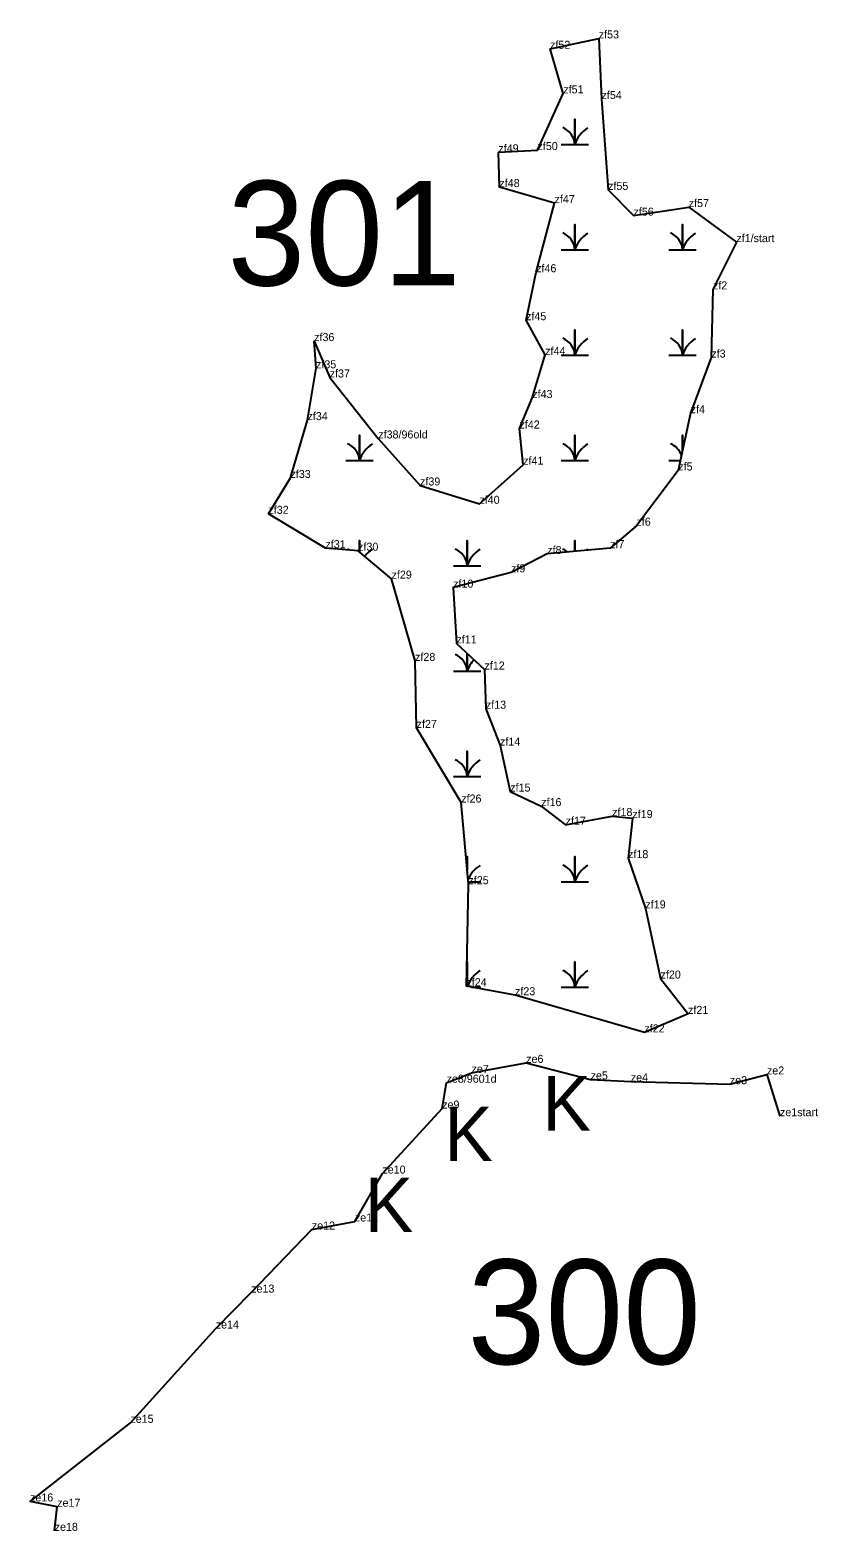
# Model space of a CAD drawing. Extents: x 2072529 to 2268796, y 436423 to 470406.
# Drawn here: x 2265078 to 2265570, y 441427 to 442365 of the extents above; entities that cross this region are included whole.
import ezdxf

# ---------------------------------------------------------------- set-up
doc = ezdxf.new("R2010")
doc.units = 0
for name, color, linetype in [('Default', 7, 'Continuous'), ('Exist Environmental Wetland Boundary', 7, 'Continuous'), ('Exist Environmental Wetland Boundary Cogo Comment', 7, 'Continuous'), ('Exist Hydro Swamp or Marsh', 7, 'Continuous'), ('Old_Level_20', 7, 'Continuous')]:
    doc.layers.add(name, color=color, linetype=linetype)

msp = doc.modelspace()

# ---------------------------------------------------------------- linework, layer by layer
at = {"layer": 'Exist Environmental Wetland Boundary'}
for points in [[(2265227, 442062.69), (2265240.77, 442085.1), (2265251.42, 442121.23), (2265256.74, 442153.6), (2265255.57, 442170.6), (2265265.27, 442147.86), (2265295.62, 442109.77), (2265321.72, 442080.41), (2265358.78, 442068.96), (2265386.14, 442093.39), (2265383.84, 442115.98), (2265391.8, 442135.01), (2265399.88, 442161.92), (2265387.92, 442183.62), (2265394.23, 442213.59), (2265405.72, 442256.83), (2265371.3, 442266.8), (2265370.66, 442288.53), (2265395.07, 442289.91), (2265411.2, 442325.34), (2265402.94, 442353.17), (2265433.34, 442359.64), (2265435.07, 442321.77), (2265439.18, 442265), (2265455.05, 442248.94), (2265489.54, 442254.31), (2265519.29, 442232.41)], [(2265519.29, 442232.41), (2265504.67, 442202.88), (2265503.66, 442160.28), (2265490.75, 442125.53), (2265483.02, 442089.78), (2265456.89, 442055.26), (2265440.43, 442041.24), (2265401.16, 442037.61), (2265378.53, 442026.13), (2265342.38, 442016.57), (2265344.44, 441981.71), (2265361.98, 441965.42), (2265362.84, 441940.96), (2265371.66, 441917.93), (2265378.05, 441889.22), (2265397.39, 441880.12), (2265412.64, 441868.48), (2265441.73, 441873.91), (2265454.36, 441872.66), (2265451.67, 441847.61), (2265462.5, 441816.23), (2265471.94, 441772.39), (2265489.14, 441750.3), (2265461.83, 441738.78), (2265381.03, 441761.99), (2265350.68, 441767.62), (2265351.94, 441831.33), (2265347.44, 441882.36), (2265319.58, 441928.96), (2265318.61, 441970.83), (2265303.91, 442022.19), (2265283.02, 442039.64), (2265262.6, 442041.23), (2265227, 442062.69)], [(2265093.47, 441427.41), (2265095.07, 441442.48), (2265078.08, 441445.8), (2265140.77, 441494.89), (2265194.1, 441553.79), (2265216.24, 441576.24), (2265254.13, 441615.64), (2265281.01, 441620.65), (2265298.18, 441650.58), (2265335.53, 441691.2), (2265338.28, 441707.34), (2265353.88, 441713.51), (2265388.01, 441719.71), (2265428.25, 441709.4), (2265453.37, 441708.18), (2265515.21, 441706.42), (2265538.39, 441712.49), (2265546.54, 441686.42)]]:
    msp.add_lwpolyline(points, dxfattribs=at)
at = {"layer": 'Exist Hydro Swamp or Marsh'}
for points in [[(2265409.82, 442293.43), (2265418.42, 442293.43), (2265418.42, 442309.21), (2265418.42, 442293.43), (2265427.02, 442293.43)], [(2265409.82, 442227.63), (2265418.42, 442227.63), (2265418.42, 442243.41), (2265418.42, 442227.63), (2265427.02, 442227.63)], [(2265477.07, 442227.63), (2265485.67, 442227.63), (2265485.67, 442243.41), (2265485.67, 442227.63), (2265494.27, 442227.63)], [(2265409.82, 442161.83), (2265418.42, 442161.83), (2265418.42, 442177.61), (2265418.42, 442161.83), (2265427.02, 442161.83)], [(2265477.07, 442161.83), (2265485.67, 442161.83), (2265485.67, 442177.61), (2265485.67, 442161.83), (2265494.27, 442161.83)], [(2265275.32, 442096.03), (2265283.92, 442096.03), (2265283.92, 442111.81), (2265283.92, 442096.03), (2265292.52, 442096.03)], [(2265409.82, 442096.03), (2265418.42, 442096.03), (2265418.42, 442111.81), (2265418.42, 442096.03), (2265427.02, 442096.03)], [(2265485.67, 442102.02), (2265485.67, 442111.81), (2265485.67, 442102.02)], [(2265477.07, 442096.03), (2265484.38, 442096.03)], [(2265283.92, 442038.88), (2265283.92, 442046.01), (2265283.92, 442038.88)], [(2265342.57, 442030.23), (2265351.17, 442030.23), (2265351.17, 442046.01), (2265351.17, 442030.23), (2265359.77, 442030.23)], [(2265418.42, 442039.2), (2265418.42, 442046.01), (2265418.42, 442039.2)], [(2265342.57, 441964.43), (2265351.17, 441964.43), (2265351.17, 441975.45)], [(2265351.17, 441975.45), (2265351.17, 441964.43), (2265359.77, 441964.43)], [(2265342.57, 441898.63), (2265351.17, 441898.63), (2265351.17, 441914.41), (2265351.17, 441898.63), (2265359.77, 441898.63)], [(2265351.17, 441840.03), (2265351.17, 441848.61), (2265351.17, 441840.03)], [(2265409.82, 441832.83), (2265418.42, 441832.83), (2265418.42, 441848.61), (2265418.42, 441832.83), (2265427.02, 441832.83)], [(2265351.81, 441832.83), (2265359.77, 441832.83)], [(2265351.17, 441767.53), (2265351.17, 441782.81), (2265351.17, 441767.53)], [(2265409.82, 441767.03), (2265418.42, 441767.03), (2265418.42, 441782.81), (2265418.42, 441767.03), (2265427.02, 441767.03)], [(2265353.87, 441767.03), (2265359.77, 441767.03)]]:
    msp.add_lwpolyline(points, dxfattribs=at)
for centre, radius, start, end in [((2265406.16, 442292.55), 12.3, 4.14034, 67.53497), ((2265436.66, 442287.37), 19.22, 122.12745, 161.62219), ((2265406.16, 442226.75), 12.3, 4.14034, 67.53497), ((2265436.66, 442221.57), 19.22, 122.12745, 161.62219), ((2265473.41, 442226.75), 12.3, 4.14034, 67.53497), ((2265503.91, 442221.57), 19.22, 122.12745, 161.62219), ((2265406.16, 442160.95), 12.3, 4.14034, 67.53497), ((2265436.66, 442155.77), 19.22, 122.12745, 161.62219), ((2265473.41, 442160.95), 12.3, 4.14034, 67.53497), ((2265503.91, 442155.77), 19.22, 122.12745, 161.62219), ((2265271.66, 442095.15), 12.3, 4.14034, 67.53497), ((2265302.16, 442089.97), 19.22, 122.12745, 161.62219), ((2265406.16, 442095.15), 12.3, 4.14034, 67.53497), ((2265436.66, 442089.97), 19.22, 122.12745, 161.62219), ((2265473.41, 442095.15), 12.3, 18.85327, 67.53497), ((2265271.66, 442029.35), 12.3, 60.55805, 67.53497), ((2265302.16, 442024.17), 19.22, 122.12745, 141.3288), ((2265338.91, 442029.35), 12.3, 4.14034, 67.53497), ((2265369.41, 442024.17), 19.22, 122.12745, 161.62219), ((2265406.16, 442029.35), 12.3, 50.21659, 67.53497), ((2265436.66, 442024.17), 19.22, 122.12745, 125.29352), ((2265338.91, 441963.55), 12.3, 4.14034, 67.53497), ((2265369.41, 441958.37), 19.22, 136.81195, 161.62219), ((2265338.91, 441897.75), 12.3, 4.14034, 67.53497), ((2265369.41, 441892.57), 19.22, 122.12745, 161.62219), ((2265369.41, 441826.77), 19.22, 122.12745, 157.26648), ((2265406.16, 441831.95), 12.3, 4.14034, 67.53497), ((2265436.66, 441826.77), 19.22, 122.12745, 161.62219), ((2265369.41, 441760.97), 19.22, 122.12745, 160.14029), ((2265406.16, 441766.15), 12.3, 4.14034, 67.53497), ((2265436.66, 441760.97), 19.22, 122.12745, 161.62219), ((2265338.91, 441766.15), 12.3, 6.52098, 16.11893)]:
    msp.add_arc(centre, radius, start, end, dxfattribs=at)
at = {"layer": 'Old_Level_20'}
for p, q in [((2265402.94, 442353.17), (2265402.94, 442353.17)), ((2265433.34, 442359.64), (2265433.34, 442359.64)), ((2265411.2, 442325.34), (2265411.2, 442325.34)), ((2265435.07, 442321.77), (2265435.07, 442321.77)), ((2265370.66, 442288.53), (2265370.66, 442288.53)), ((2265395.07, 442289.91), (2265395.07, 442289.91)), ((2265371.3, 442266.8), (2265371.3, 442266.8)), ((2265439.18, 442265), (2265439.18, 442265)), ((2265405.72, 442256.83), (2265405.72, 442256.83)), ((2265455.05, 442248.94), (2265455.05, 442248.94)), ((2265489.54, 442254.31), (2265489.54, 442254.31)), ((2265519.29, 442232.41), (2265519.29, 442232.41)), ((2265394.23, 442213.59), (2265394.23, 442213.59)), ((2265504.67, 442202.88), (2265504.67, 442202.88)), ((2265387.92, 442183.62), (2265387.92, 442183.62)), ((2265255.57, 442170.6), (2265255.57, 442170.6)), ((2265399.88, 442161.92), (2265399.88, 442161.92)), ((2265503.66, 442160.28), (2265503.66, 442160.28)), ((2265256.74, 442153.6), (2265256.74, 442153.6)), ((2265265.27, 442147.86), (2265265.27, 442147.86)), ((2265391.8, 442135.01), (2265391.8, 442135.01)), ((2265251.42, 442121.23), (2265251.42, 442121.23)), ((2265490.75, 442125.53), (2265490.75, 442125.53)), ((2265295.62, 442109.77), (2265295.62, 442109.77)), ((2265383.84, 442115.98), (2265383.84, 442115.98)), ((2265386.14, 442093.39), (2265386.14, 442093.39)), ((2265483.02, 442089.78), (2265483.02, 442089.78)), ((2265240.77, 442085.1), (2265240.77, 442085.1)), ((2265321.72, 442080.41), (2265321.72, 442080.41)), ((2265227, 442062.69), (2265227, 442062.69)), ((2265358.78, 442068.96), (2265358.78, 442068.96)), ((2265456.89, 442055.26), (2265456.89, 442055.26)), ((2265262.6, 442041.23), (2265262.6, 442041.23)), ((2265283.02, 442039.64), (2265283.02, 442039.64)), ((2265401.16, 442037.61), (2265401.16, 442037.61)), ((2265440.43, 442041.24), (2265440.43, 442041.24)), ((2265378.53, 442026.13), (2265378.53, 442026.13)), ((2265303.91, 442022.19), (2265303.91, 442022.19)), ((2265342.38, 442016.57), (2265342.38, 442016.57)), ((2265344.44, 441981.71), (2265344.44, 441981.71)), ((2265318.61, 441970.83), (2265318.61, 441970.83)), ((2265361.98, 441965.42), (2265361.98, 441965.42)), ((2265362.84, 441940.96), (2265362.84, 441940.96)), ((2265319.58, 441928.96), (2265319.58, 441928.96)), ((2265371.66, 441917.93), (2265371.66, 441917.93)), ((2265378.05, 441889.22), (2265378.05, 441889.22)), ((2265347.44, 441882.36), (2265347.44, 441882.36)), ((2265397.39, 441880.12), (2265397.39, 441880.12)), ((2265441.73, 441873.91), (2265441.73, 441873.91)), ((2265412.64, 441868.48), (2265412.64, 441868.48)), ((2265454.36, 441872.66), (2265454.36, 441872.66)), ((2265451.67, 441847.61), (2265451.67, 441847.61)), ((2265351.94, 441831.33), (2265351.94, 441831.33)), ((2265462.5, 441816.23), (2265462.5, 441816.23)), ((2265471.94, 441772.39), (2265471.94, 441772.39)), ((2265350.68, 441767.62), (2265350.68, 441767.62)), ((2265381.03, 441761.99), (2265381.03, 441761.99)), ((2265489.14, 441750.3), (2265489.14, 441750.3)), ((2265461.83, 441738.78), (2265461.83, 441738.78)), ((2265388.01, 441719.71), (2265388.01, 441719.71)), ((2265338.28, 441707.34), (2265338.28, 441707.34)), ((2265353.88, 441713.51), (2265353.88, 441713.51)), ((2265428.25, 441709.4), (2265428.25, 441709.4)), ((2265453.37, 441708.18), (2265453.37, 441708.18)), ((2265515.21, 441706.42), (2265515.21, 441706.42)), ((2265538.39, 441712.49), (2265538.39, 441712.49)), ((2265335.53, 441691.2), (2265335.53, 441691.2)), ((2265546.54, 441686.42), (2265546.54, 441686.42)), ((2265298.18, 441650.58), (2265298.18, 441650.58)), ((2265281.01, 441620.65), (2265281.01, 441620.65)), ((2265254.13, 441615.64), (2265254.13, 441615.64)), ((2265216.24, 441576.24), (2265216.24, 441576.24)), ((2265194.1, 441553.79), (2265194.1, 441553.79)), ((2265140.77, 441494.89), (2265140.77, 441494.89)), ((2265078.08, 441445.8), (2265078.08, 441445.8)), ((2265095.07, 441442.48), (2265095.07, 441442.48)), ((2265093.47, 441427.41), (2265093.47, 441427.41))]:
    msp.add_line(p, q, dxfattribs=at)

# ---------------------------------------------------------------- texts
at = {"layer": 'Default'}
for s, p in [('301', (2265201.44, 442205.32)), ('300', (2265351.4, 441531.56))]:
    msp.add_text(s, height=65.34, dxfattribs=at).set_placement(p)
at = {"layer": 'Exist Environmental Wetland Boundary Cogo Comment'}
for s, p in [('zf53', (2265433.34, 442359.64)), ('zf52', (2265402.94, 442353.17)), ('zf51', (2265411.2, 442325.34)), ('zf54', (2265435.07, 442321.77)), ('zf49', (2265370.66, 442288.53)), ('zf50', (2265395.07, 442289.91)), ('zf48', (2265371.3, 442266.8)), ('zf55', (2265439.18, 442265)), ('zf47', (2265405.72, 442256.83)), ('zf57', (2265489.54, 442254.31)), ('zf56', (2265455.05, 442248.94)), ('zf1/start', (2265519.29, 442232.41)), ('zf46', (2265394.23, 442213.59)), ('zf2', (2265504.67, 442202.88)), ('zf45', (2265387.92, 442183.62)), ('zf36', (2265255.57, 442170.6)), ('zf44', (2265399.88, 442161.92)), ('zf3', (2265503.66, 442160.28)), ('zf35', (2265256.74, 442153.6)), ('zf37', (2265265.27, 442147.86)), ('zf43', (2265391.8, 442135.01)), ('zf4', (2265490.75, 442125.53)), ('zf34', (2265251.42, 442121.23)), ('zf42', (2265383.84, 442115.98)), ('zf38/96old', (2265295.62, 442109.77)), ('zf41', (2265386.14, 442093.39)), ('zf33', (2265240.77, 442085.1)), ('zf5', (2265483.02, 442089.78)), ('zf39', (2265321.72, 442080.41)), ('zf40', (2265358.78, 442068.96)), ('zf32', (2265227, 442062.69)), ('zf6', (2265456.89, 442055.26)), ('zf31', (2265262.6, 442041.23)), ('zf30', (2265283.02, 442039.64)), ('zf8', (2265401.16, 442037.61)), ('zf7', (2265440.43, 442041.24)), ('zf29', (2265303.91, 442022.19)), ('zf9', (2265378.53, 442026.13)), ('zf10', (2265342.38, 442016.57)), ('zf11', (2265344.44, 441981.71)), ('zf28', (2265318.61, 441970.83)), ('zf12', (2265361.98, 441965.42)), ('zf13', (2265362.84, 441940.96)), ('zf27', (2265319.58, 441928.96)), ('zf14', (2265371.66, 441917.93)), ('zf15', (2265378.05, 441889.22)), ('zf26', (2265347.44, 441882.36)), ('zf16', (2265397.39, 441880.12)), ('zf17', (2265412.64, 441868.48)), ('zf18', (2265441.73, 441873.91)), ('zf19', (2265454.36, 441872.66)), ('zf18', (2265451.67, 441847.61)), ('zf25', (2265351.94, 441831.33)), ('zf19', (2265462.5, 441816.23)), ('zf24', (2265350.68, 441767.62)), ('zf20', (2265471.94, 441772.39)), ('zf23', (2265381.03, 441761.99)), ('zf21', (2265489.14, 441750.3)), ('zf22', (2265461.83, 441738.78)), ('ze6', (2265388.01, 441719.71)), ('ze7', (2265353.88, 441713.51)), ('ze5', (2265428.25, 441709.4)), ('ze2', (2265538.39, 441712.49)), ('ze8/9601d', (2265338.28, 441707.34)), ('ze4', (2265453.37, 441708.18)), ('ze3', (2265515.21, 441706.42)), ('ze9', (2265335.53, 441691.2)), ('ze1start', (2265546.54, 441686.42)), ('ze10', (2265298.18, 441650.58)), ('ze12', (2265254.13, 441615.64)), ('ze11', (2265281.01, 441620.65)), ('ze13', (2265216.24, 441576.24)), ('ze14', (2265194.1, 441553.79)), ('ze15', (2265140.77, 441494.89)), ('ze16', (2265078.08, 441445.8)), ('ze17', (2265095.07, 441442.48)), ('ze18', (2265093.47, 441427.41))]:
    msp.add_text(s, height=5, dxfattribs=at).set_placement(p)
at = {"layer": 'Exist Hydro Swamp or Marsh'}
for p in [(2265398.06, 441677.49), (2265336.83, 441658.44), (2265287.16, 441614.08)]:
    msp.add_text('K', height=34, dxfattribs=at).set_placement(p)

doc.saveas('drawing.dxf')
